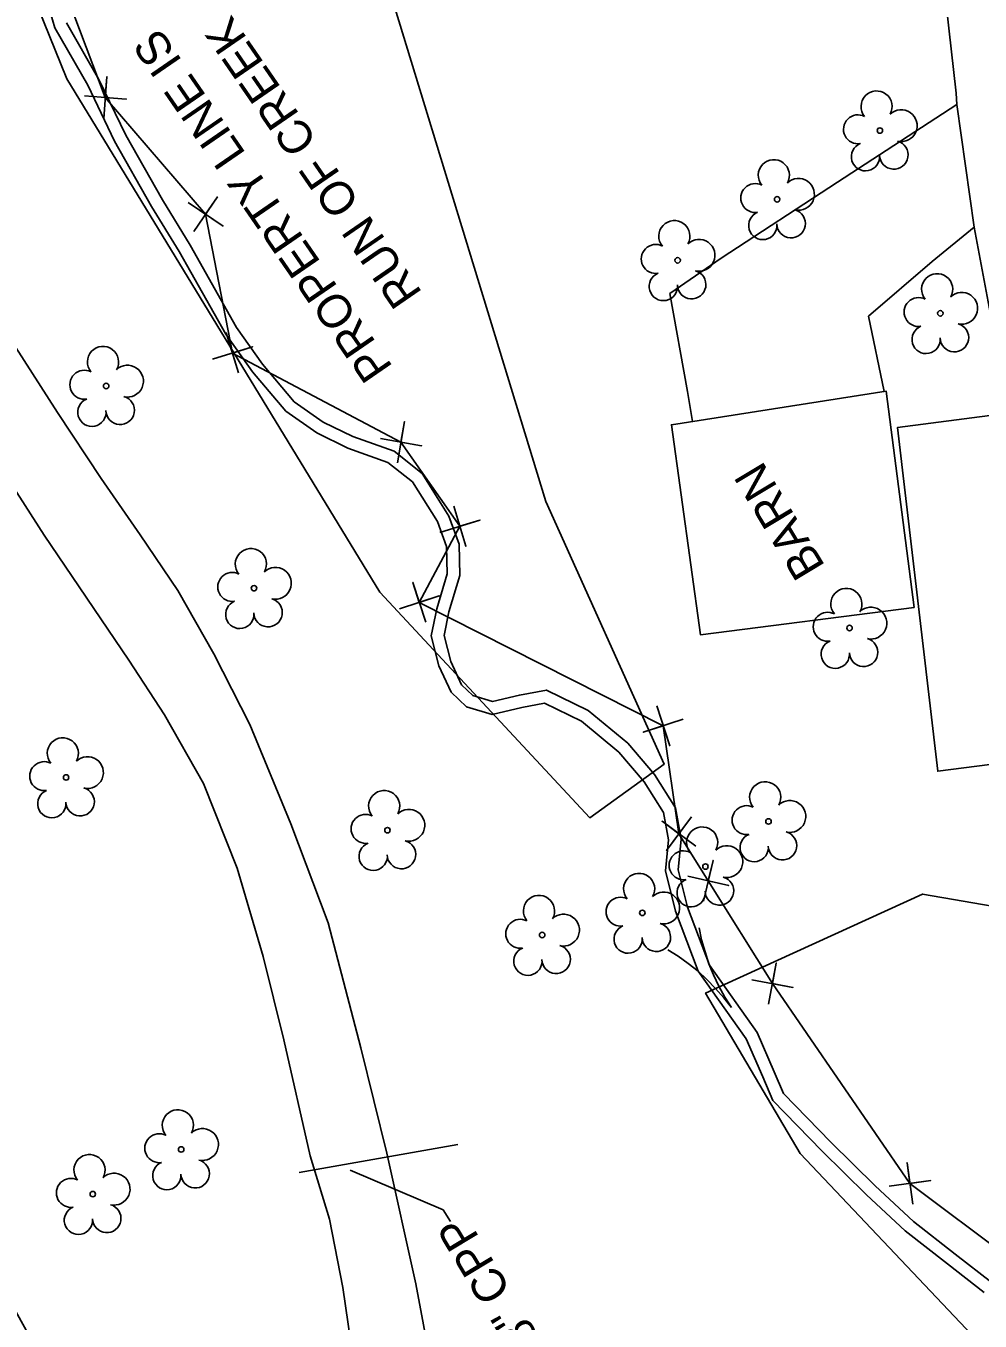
# Model space of a CAD drawing. Extents: x 472260 to 482161, y 489063 to 507124.
# Drawn here: x 476157.3 to 476271.2, y 501439.4 to 501593.9 of the extents above; entities that cross this region are included whole.
import ezdxf

# ---------------------------------------------------------------- set-up
doc = ezdxf.new("R2010")
doc.units = 0
for name, color, linetype in [('Exist Roads EOP Other Cogo Comment', 7, 'Continuous'), ('Exist Roads EOP Other Cogo Point CELL', 7, 'Continuous'), ('Exist Structure Minor Drop Inlet Cogo Elevation', 7, 'Continuous'), ('Exist Structure Minor Drop Inlet Cogo Number', 7, 'Continuous'), ('Exist Utilities Power Pole CELL', 7, 'Continuous'), ('Prop Drainage Structure Drop Inlet Grate 2 Wide Slots and Flat Grates 840 20 Label', 7, 'Continuous'), ('Prop Drainage Structure Junction Box with Manhole Label', 7, 'Continuous'), ('Prop Drainage Structure Outlet Berm Ditch 850 10 CELL', 7, 'Continuous'), ('Prop Drainage Structure Pipe CSP 66in', 7, 'Continuous'), ('Prop Drainage Structure Pipe RCP 18in Class III', 7, 'Continuous'), ('Prop Drainage Structure Pipe RCP 24in Class III', 7, 'Continuous'), ('Prop Earthen Structure Ditch Flow Line', 7, 'Continuous'), ('Prop Erosion Rip Rap Pad at Outlet Label', 7, 'Continuous'), ('Prop SS Fill Line', 7, 'Continuous'), ('Scratch_Level_8', 7, 'Continuous')]:
    doc.layers.add(name, color=color, linetype=linetype)

msp = doc.modelspace()

# ---------------------------------------------------------------- linework, layer by layer
at = {"layer": 'Exist Roads EOP Other Cogo Point CELL'}
for p, q in [((476166.81, 501585.4), (476166.81, 501585.4)), ((476178.78, 501571.47), (476178.78, 501571.47)), ((476181.99, 501554.92), (476181.99, 501554.92)), ((476202.09, 501544.28), (476202.09, 501544.28)), ((476209.13, 501534.25), (476209.13, 501534.25)), ((476204.28, 501525.17), (476204.28, 501525.17)), ((476233.38, 501510.43), (476233.38, 501510.43)), ((476235.27, 501497.55), (476235.27, 501497.55)), ((476238.77, 501491.94), (476238.77, 501491.94)), ((476246.42, 501479.67), (476246.42, 501479.67)), ((476262.83, 501455.84), (476262.83, 501455.84))]:
    msp.add_line(p, q, dxfattribs=at)
for points in [[(476164.32, 501585.59), (476169.3, 501585.21), (476166.81, 501585.4), (476167, 501587.89), (476166.62, 501582.91)], [(476176.71, 501572.87), (476180.86, 501570.07), (476178.78, 501571.47), (476180.18, 501573.54), (476177.38, 501569.4)], [(476179.6, 501554.19), (476184.38, 501555.66), (476181.99, 501554.92), (476181.25, 501557.31), (476182.72, 501552.54)], [(476199.63, 501544.71), (476204.56, 501543.85), (476202.09, 501544.28), (476202.53, 501546.74), (476201.66, 501541.82)], [(476208.4, 501536.64), (476209.85, 501531.86), (476209.13, 501534.25), (476211.52, 501534.98), (476206.74, 501533.52)], [(476201.91, 501524.39), (476206.66, 501525.95), (476204.28, 501525.17), (476203.51, 501527.55), (476205.06, 501522.8)], [(476235.76, 501511.21), (476231.01, 501509.66), (476233.38, 501510.43), (476234.16, 501508.06), (476232.61, 501512.81)], [(476237.27, 501496.06), (476233.26, 501499.05), (476235.27, 501497.55), (476233.78, 501495.55), (476236.76, 501499.56)], [(476236.33, 501492.5), (476241.21, 501491.37), (476238.77, 501491.94), (476239.34, 501494.37), (476238.21, 501489.5)], [(476243.96, 501480.13), (476248.87, 501479.22), (476246.42, 501479.67), (476246.87, 501482.13), (476245.96, 501477.21)], [(476260.36, 501455.49), (476265.31, 501456.19), (476262.83, 501455.84), (476262.48, 501458.31), (476263.18, 501453.36)]]:
    msp.add_lwpolyline(points, dxfattribs=at)
at = {"layer": 'Exist Structure Minor Drop Inlet Cogo Elevation'}
for radius in [2734.48, 2834.48]:
    msp.add_arc((478549.74, 502762.69), radius, 207.50231, 213.99726, dxfattribs=at)
at = {"layer": 'Exist Structure Minor Drop Inlet Cogo Number'}
for p, q in [((476166.81, 501585.4), (476160.67, 501601.67)), ((476178.78, 501571.47), (476166.81, 501585.4)), ((476181.99, 501554.92), (476178.78, 501571.47)), ((476202.09, 501544.28), (476181.99, 501554.92)), ((476209.13, 501534.25), (476202.09, 501544.28)), ((476204.28, 501525.17), (476209.13, 501534.25)), ((476233.38, 501510.43), (476204.28, 501525.17)), ((476235.27, 501497.55), (476233.38, 501510.43)), ((476238.77, 501491.94), (476235.27, 501497.55)), ((476246.42, 501479.67), (476238.77, 501491.94)), ((476262.83, 501455.84), (476246.42, 501479.67)), ((476294.57, 501432.01), (476262.83, 501455.84))]:
    msp.add_line(p, q, dxfattribs=at)
at = {"layer": 'Exist Utilities Power Pole CELL'}
msp.add_line((476208.88, 501460.47), (476189.94, 501457.14), dxfattribs=at)
at = {"layer": 'Prop Drainage Structure Drop Inlet Grate 2 Wide Slots and Flat Grates 840 20 Label'}
for p, q in [((476259.24, 501581.46), (476259.24, 501581.46)), ((476246.98, 501573.26), (476246.98, 501573.26)), ((476235.11, 501565.98), (476235.11, 501565.98)), ((476266.46, 501559.66), (476266.46, 501559.66)), ((476166.91, 501550.98), (476166.91, 501550.98)), ((476184.56, 501526.85), (476184.56, 501526.85)), ((476255.62, 501522.1), (476255.62, 501522.1)), ((476162.13, 501504.28), (476162.13, 501504.28)), ((476245.95, 501499.03), (476245.95, 501499.03)), ((476200.48, 501497.98), (476200.48, 501497.98)), ((476238.43, 501493.64), (476238.43, 501493.64)), ((476230.9, 501488.11), (476230.9, 501488.11)), ((476218.94, 501485.47), (476218.94, 501485.47)), ((476175.86, 501459.89), (476175.86, 501459.89)), ((476165.31, 501454.56), (476165.31, 501454.56))]:
    msp.add_line(p, q, dxfattribs=at)
for centre in [(476259.24, 501581.46), (476246.98, 501573.26), (476235.11, 501565.98), (476266.46, 501559.66), (476166.91, 501550.98), (476184.56, 501526.85), (476255.62, 501522.1), (476162.13, 501504.28), (476245.95, 501499.03), (476200.48, 501497.98), (476238.43, 501493.64), (476230.9, 501488.11), (476218.94, 501485.47), (476175.86, 501459.89), (476165.31, 501454.56)]:
    msp.add_circle(centre, 0.326, dxfattribs=at)
for centre, radius, start, end in [((476258.85, 501584.33), 1.86, 330.1651, 219.7134), ((476261.79, 501582.05), 1.9, 257.1011, 134.1999), ((476256.63, 501581.61), 1.73, 62.6636, 279.3457), ((476257.53, 501578.34), 1.69, 111.5671, 6.231), ((476260.91, 501578.56), 1.7, 181.2822, 74.56), ((476246.59, 501576.13), 1.86, 330.1651, 219.7134), ((476249.53, 501573.85), 1.9, 257.1011, 134.1999), ((476244.37, 501573.41), 1.73, 62.6636, 279.3457), ((476245.27, 501570.14), 1.69, 111.5671, 6.231), ((476248.65, 501570.36), 1.7, 181.2822, 74.56), ((476234.72, 501568.86), 1.86, 330.1651, 219.7134), ((476237.66, 501566.57), 1.9, 257.1011, 134.1999), ((476232.5, 501566.14), 1.73, 62.6636, 279.3457), ((476233.4, 501562.86), 1.69, 111.5671, 6.231), ((476236.78, 501563.08), 1.7, 181.2822, 74.56), ((476266.08, 501562.53), 1.86, 330.1651, 219.7134), ((476269.01, 501560.25), 1.9, 257.1011, 134.1999), ((476263.86, 501559.81), 1.73, 62.6636, 279.3457), ((476264.76, 501556.54), 1.69, 111.5671, 6.231), ((476268.14, 501556.76), 1.7, 181.2822, 74.56), ((476166.53, 501553.85), 1.86, 330.1651, 219.7134), ((476164.31, 501551.13), 1.73, 62.6636, 279.3457), ((476169.46, 501551.56), 1.9, 257.1011, 134.1999), ((476165.21, 501547.85), 1.69, 111.5671, 6.231), ((476168.59, 501548.08), 1.7, 181.2822, 74.56), ((476184.18, 501529.73), 1.86, 330.1651, 219.7134), ((476187.11, 501527.44), 1.9, 257.1011, 134.1999), ((476181.96, 501527.01), 1.73, 62.6636, 279.3457), ((476255.24, 501524.97), 1.86, 330.1651, 219.7134), ((476182.86, 501523.73), 1.69, 111.5671, 6.231), ((476186.23, 501523.95), 1.7, 181.2822, 74.56), ((476253.02, 501522.25), 1.73, 62.6636, 279.3457), ((476258.17, 501522.69), 1.9, 257.1011, 134.1999), ((476253.92, 501518.98), 1.69, 111.5671, 6.231), ((476257.3, 501519.2), 1.7, 181.2822, 74.56), ((476161.74, 501507.15), 1.86, 330.1651, 219.7134), ((476159.52, 501504.43), 1.73, 62.6636, 279.3457), ((476164.68, 501504.86), 1.9, 257.1011, 134.1999), ((476245.56, 501501.9), 1.86, 330.1651, 219.7134), ((476160.42, 501501.15), 1.69, 111.5671, 6.231), ((476163.8, 501501.38), 1.7, 181.2822, 74.56), ((476200.09, 501500.86), 1.86, 330.1651, 219.7134), ((476248.5, 501499.62), 1.9, 257.1011, 134.1999), ((476203.03, 501498.57), 1.9, 257.1011, 134.1999), ((476243.34, 501499.18), 1.73, 62.6636, 279.3457), ((476197.87, 501498.14), 1.73, 62.6636, 279.3457), ((476238.04, 501496.51), 1.86, 330.1651, 219.7134), ((476244.25, 501495.91), 1.69, 111.5671, 6.231), ((476247.62, 501496.13), 1.7, 181.2822, 74.56), ((476198.78, 501494.86), 1.69, 111.5671, 6.231), ((476202.15, 501495.08), 1.7, 181.2822, 74.56), ((476235.82, 501493.79), 1.73, 62.6636, 279.3457), ((476240.98, 501494.22), 1.9, 257.1011, 134.1999), ((476230.51, 501490.98), 1.86, 330.1651, 219.7134), ((476240.1, 501490.74), 1.7, 181.2822, 74.56), ((476236.73, 501490.52), 1.69, 111.5671, 6.231), ((476218.56, 501488.34), 1.86, 330.1651, 219.7134), ((476228.29, 501488.26), 1.73, 62.6636, 279.3457), ((476233.45, 501488.7), 1.9, 257.1011, 134.1999), ((476221.49, 501486.06), 1.9, 257.1011, 134.1999), ((476216.33, 501485.62), 1.73, 62.6636, 279.3457), ((476229.2, 501484.99), 1.69, 111.5671, 6.231), ((476232.57, 501485.21), 1.7, 181.2822, 74.56), ((476217.24, 501482.35), 1.69, 111.5671, 6.231), ((476220.61, 501482.57), 1.7, 181.2822, 74.56), ((476175.47, 501462.76), 1.86, 330.1651, 219.7134), ((476173.25, 501460.04), 1.73, 62.6636, 279.3457), ((476178.41, 501460.48), 1.9, 257.1011, 134.1999), ((476164.92, 501457.43), 1.86, 330.1651, 219.7134), ((476174.15, 501456.77), 1.69, 111.5671, 6.231), ((476177.53, 501456.99), 1.7, 181.2822, 74.56), ((476167.86, 501455.15), 1.9, 257.1011, 134.1999), ((476162.7, 501454.71), 1.73, 62.6636, 279.3457), ((476163.6, 501451.44), 1.69, 111.5671, 6.231), ((476166.98, 501451.66), 1.7, 181.2822, 74.56)]:
    msp.add_arc(centre, radius, start, end, dxfattribs=at)
at = {"layer": 'Prop Drainage Structure Junction Box with Manhole Label'}
msp.add_lwpolyline([(476196.01, 501457.4), (476207.11, 501452.67), (476208.01, 501451.28)], dxfattribs=at)
at = {"layer": 'Prop Drainage Structure Pipe RCP 18in Class III'}
for points in [[(476092.31, 501684.44), (476097.49, 501666.15), (476104.11, 501645.78), (476110.79, 501627.44), (476116.58, 501613.33), (476122.33, 501600.52), (476126.42, 501592.47), (476133.29, 501578.92), (476139.92, 501566.08), (476145.14, 501556.45), (476151.68, 501545.35), (476159.53, 501533.17), (476169.63, 501518.27), (476173.89, 501511.76), (476178.53, 501503.54), (476182.54, 501493.47), (476185.63, 501482.9), (476188.11, 501472.97), (476191.26, 501459.13), (476193.58, 501451.58), (476195.17, 501443.4), (476197.02, 501430.55)], [(476206.49, 501429.83), (476203.88, 501443.85), (476200.39, 501459.45), (476197.32, 501472.03), (476193.41, 501486.94), (476188.94, 501498.73), (476184.06, 501510.59), (476179.74, 501519.03), (476175.46, 501526.57), (476170.98, 501533.23), (476166.32, 501539.96), (476161.09, 501547.83), (476155.13, 501557.14), (476147.73, 501569.35), (476141.92, 501580.63), (476135.99, 501592.05), (476129.23, 501606.36), (476123.44, 501618.99), (476117.8, 501633.09), (476112.76, 501648.47), (476107.35, 501664.22), (476104.43, 501674.03), (476101.69, 501683.88)], [(476268.41, 501584.58), (476254.18, 501575.32), (476240.31, 501566.22), (476234.17, 501562.02), (476236.27, 501550.33), (476236.88, 501546.76)], [(476259.77, 501550.34), (476257.88, 501559.31), (476265.48, 501565.85), (476270.5, 501569.92)]]:
    msp.add_lwpolyline(points, dxfattribs=at)
at = {"layer": 'Prop Drainage Structure Pipe RCP 24in Class III'}
for points in [[(476158.85, 501600.45), (476160.77, 501593.72), (476164.71, 501586.87), (476167.91, 501580.21), (476172.33, 501572.42), (476175.63, 501567.02), (476181.19, 501557.17), (476184.39, 501552.67), (476188.34, 501547.99), (476192.04, 501545.38), (476195.77, 501543.55), (476200.53, 501541.87), (476203.47, 501539.53), (476206.44, 501534.8), (476207.53, 501531.83), (476207.62, 501528.56), (476206.36, 501524.4), (476205.71, 501521.18), (476206.61, 501517.6), (476208.08, 501514.44), (476209.9, 501512.7), (476212.97, 501511.8), (476216.53, 501512.63), (476219.23, 501513.13), (476223.62, 501511), (476228.1, 501507.29), (476231.13, 501503.75), (476233.42, 501500.08), (476234.01, 501496.85), (476233.65, 501493.12), (476234.87, 501488.33), (476237.57, 501481.16), (476243.28, 501473.09), (476245.26, 501468.54), (476246.46, 501465.73), (476252.33, 501459.71), (476257.64, 501454.48), (476262.28, 501450.16), (476267.32, 501446.23), (476271.7, 501442.8)], [(476162.16, 501594.31), (476166.04, 501587.57), (476169.24, 501580.91), (476173.62, 501573.18), (476176.93, 501567.78), (476182.46, 501557.98), (476185.58, 501553.59), (476189.36, 501549.11), (476192.81, 501546.68), (476196.35, 501544.94), (476201.27, 501543.2), (476204.61, 501540.55), (476207.8, 501535.47), (476209.02, 501532.11), (476209.13, 501528.36), (476207.82, 501524.03), (476207.24, 501521.22), (476208.03, 501518.1), (476209.32, 501515.33), (476210.68, 501514.04), (476213.01, 501513.35), (476216.22, 501514.1), (476219.44, 501514.7), (476224.44, 501512.27), (476229.16, 501508.36), (476232.34, 501504.64), (476234.84, 501500.63), (476235.52, 501496.91), (476235.17, 501493.24), (476236.3, 501488.78), (476238.91, 501481.87), (476244.59, 501473.83), (476246.63, 501469.13), (476247.73, 501466.58), (476253.4, 501460.77), (476258.67, 501455.56), (476263.25, 501451.3), (476268.24, 501447.41), (476272.64, 501443.96)]]:
    msp.add_lwpolyline(points, dxfattribs=at)
at = {"layer": 'Prop Earthen Structure Ditch Flow Line'}
msp.add_lwpolyline([(476274.8, 501547.74), (476272.89, 501557.19), (476270.5, 501569.92), (476268.41, 501584.58), (476268.36, 501585.94), (476265.74, 501609.23), (476262.76, 501616.46), (476259.03, 501623.94), (476255.51, 501629.88), (476249.31, 501638.8), (476244.11, 501645.61), (476238.35, 501654.27), (476235.84, 501658.71), (476234.47, 501662.88), (476233.69, 501666.75), (476233.23, 501670.94), (476233.39, 501676.47), (476233.88, 501681.27), (476235.1, 501685.7), (476237.01, 501690.77), (476238.17, 501693.13)], dxfattribs=at)
at = {"layer": 'Prop Erosion Rip Rap Pad at Outlet Label'}
for points in [[(476141.27, 501661.03), (476170.98, 501652.43), (476193.29, 501622.56), (476219.36, 501537.22), (476233.52, 501505.87), (476224.61, 501499.47), (476199.55, 501526.39), (476162.21, 501587.65), (476145.18, 501629.63), (476141.27, 501661.03)], [(476371.62, 501269.74), (476365.59, 501287.33), (476343.44, 501316.35), (476325.12, 501346.89), (476315.72, 501348.03), (476303.38, 501279.07), (476269.31, 501203.89), (476244.66, 501238.47), (476270.54, 501272.71), (476270.38, 501320.15), (476294.66, 501389.95), (476291.47, 501415.35), (476249.72, 501459.42), (476238.45, 501478.55), (476264.33, 501490.35), (476280.03, 501487.66), (476286.2, 501470.43), (476297.57, 501467.02), (476303.31, 501478), (476333.64, 501481.71), (476338.14, 501502.27)]]:
    msp.add_lwpolyline(points, dxfattribs=at)
at = {"layer": 'Prop SS Fill Line'}
for points in [[(476321.01, 501553.78), (476261.35, 501546.04), (476266.14, 501505.02), (476326.69, 501512.78)], [(476263.34, 501524.57), (476237.85, 501521.28), (476234.37, 501546.36), (476259.99, 501550.38)]]:
    msp.add_lwpolyline(points, close=True, dxfattribs=at)
at = {"layer": 'Scratch_Level_8'}
msp.add_line((476238.65, 501480.93), (476238.65, 501480.93), dxfattribs=at)
for points in [[(476237.67, 501486.34), (476237.94, 501484.9), (476238.38, 501483.46), (476238.83, 501482.05), (476239.38, 501480.72), (476240.02, 501479.38), (476240.74, 501478.07), (476241.52, 501476.83)], [(476233.92, 501483.72), (476235.17, 501482.96), (476236.37, 501482.06), (476237.54, 501481.15), (476238.6, 501480.17), (476239.63, 501479.11), (476240.62, 501477.98), (476241.52, 501476.83)]]:
    msp.add_lwpolyline(points, dxfattribs=at)

# ---------------------------------------------------------------- texts
at = {"layer": 'Exist Roads EOP Other Cogo Comment'}
for s, p in [('RUN OF CREEK', (476204.71, 501562.07)), ('PROPERTY LINE IS', (476201.2, 501553.23))]:
    msp.add_text(s, height=4, rotation=124.5567, dxfattribs=at).set_placement(p)
at = {"layer": 'Prop Drainage Structure Outlet Berm Ditch 850 10 CELL'}
msp.add_text('BARN', height=4, rotation=121.0011, dxfattribs=at).set_placement((476252.78, 501529.46))
at = {"layer": 'Prop Drainage Structure Pipe CSP 66in'}
msp.add_text('18" CPP', height=4, rotation=121.0011, dxfattribs=at).set_placement((476220.13, 501434.99))

doc.saveas('drawing.dxf')
